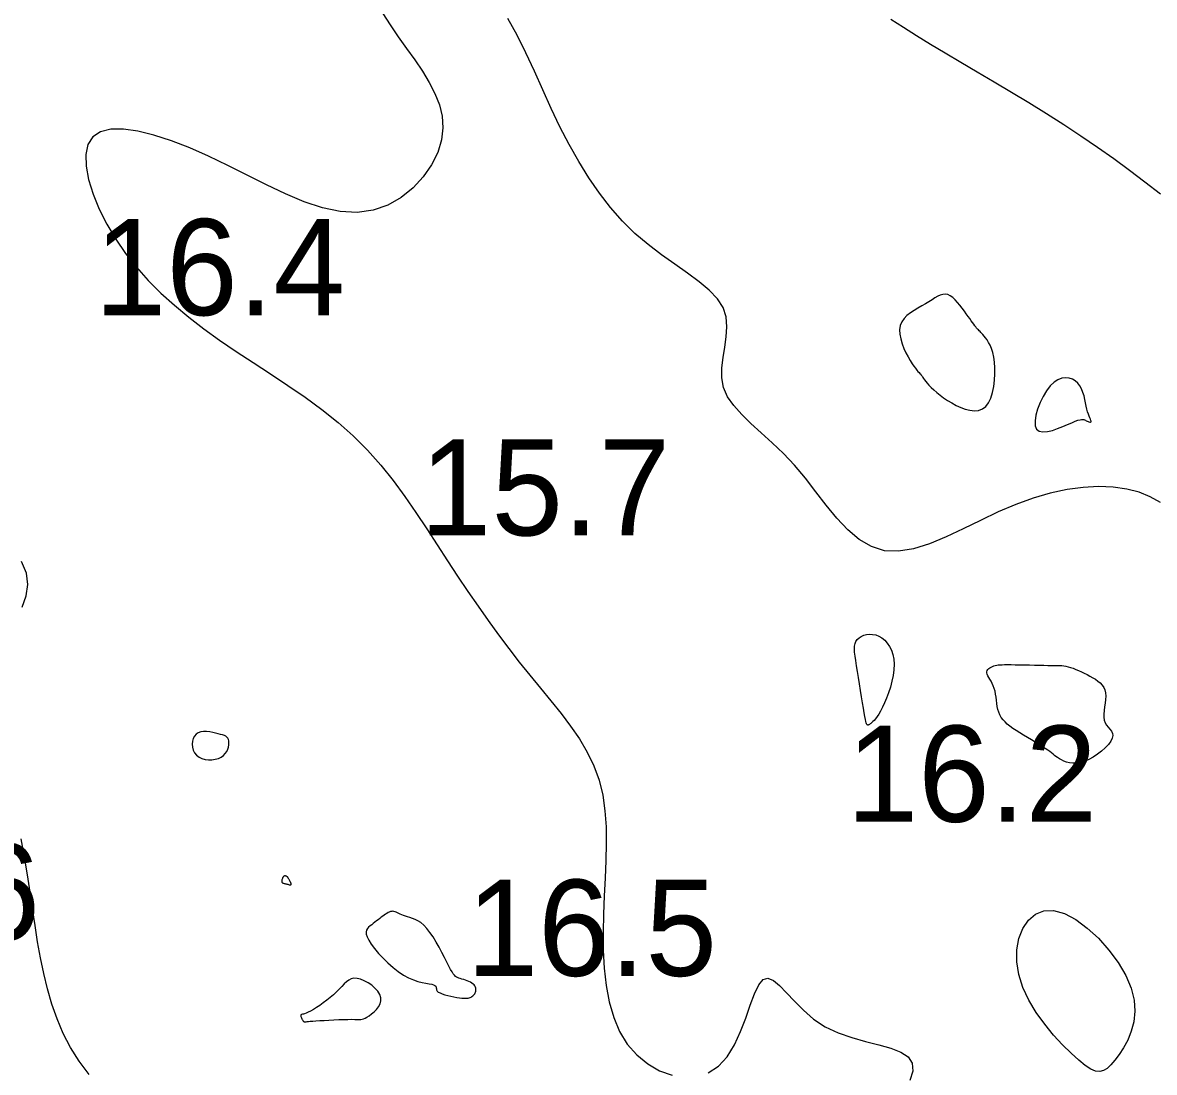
# Model space of a CAD drawing. Extents: x 3040093 to 3056816, y 408076 to 509144.
# Drawn here: x 3045706.9 to 3045765.8, y 434509.8 to 434564.4 of the extents above; entities that cross this region are included whole.
import ezdxf

# ---------------------------------------------------------------- set-up
doc = ezdxf.new("R2010")
doc.units = 0
doc.layers.add('V-CHAN-CONT-EL17', color=7, linetype='Continuous')
doc.layers.add('V-TOPO-SOUN-0610', color=7, linetype='Continuous')

msp = doc.modelspace()

# ---------------------------------------------------------------- linework, layer by layer
at = {"layer": 'V-CHAN-CONT-EL17'}
for points in [[(3045725.66, 434564.903), (3045726.043, 434564.299), (3045726.462, 434563.685), (3045726.895, 434563.075), (3045727.318, 434562.479), (3045727.715, 434561.893), (3045728.07, 434561.313), (3045728.369, 434560.734), (3045728.597, 434560.15), (3045728.74, 434559.557), (3045728.782, 434558.948), (3045728.709, 434558.319), (3045728.509, 434557.671), (3045728.19, 434557.022), (3045727.761, 434556.398), (3045727.232, 434555.825), (3045726.613, 434555.328), (3045725.915, 434554.931), (3045725.148, 434554.662), (3045724.321, 434554.544), (3045723.446, 434554.594), (3045722.529, 434554.792), (3045721.578, 434555.11), (3045720.603, 434555.518), (3045719.609, 434555.988), (3045718.607, 434556.491), (3045717.602, 434556.998), (3045716.603, 434557.48), (3045715.62, 434557.912), (3045714.668, 434558.279), (3045713.765, 434558.57), (3045712.928, 434558.773), (3045712.174, 434558.878), (3045711.52, 434558.873), (3045710.985, 434558.746), (3045710.585, 434558.487), (3045710.333, 434558.09), (3045710.222, 434557.571), (3045710.237, 434556.953), (3045710.367, 434556.259), (3045710.599, 434555.51), (3045710.92, 434554.73), (3045711.317, 434553.94), (3045711.778, 434553.164), (3045712.292, 434552.418), (3045712.855, 434551.705), (3045713.466, 434551.02), (3045714.123, 434550.361), (3045714.824, 434549.724), (3045715.568, 434549.105), (3045716.354, 434548.501), (3045717.178, 434547.909), (3045718.039, 434547.325), (3045718.926, 434546.743), (3045719.826, 434546.156), (3045720.729, 434545.559), (3045721.622, 434544.945), (3045722.493, 434544.307), (3045723.331, 434543.639), (3045724.124, 434542.936), (3045724.862, 434542.192), (3045725.55, 434541.414), (3045726.195, 434540.609), (3045726.803, 434539.784), (3045727.382, 434538.948), (3045727.939, 434538.108), (3045728.48, 434537.271), (3045729.013, 434536.446), (3045729.544, 434535.639), (3045730.074, 434534.851), (3045730.605, 434534.081), (3045731.137, 434533.328), (3045731.671, 434532.594), (3045732.209, 434531.877), (3045732.75, 434531.177), (3045733.297, 434530.493), (3045733.847, 434529.824), (3045734.392, 434529.165), (3045734.919, 434528.509), (3045735.419, 434527.849), (3045735.878, 434527.178), (3045736.285, 434526.49), (3045736.63, 434525.779), (3045736.9, 434525.037), (3045737.088, 434524.26), (3045737.204, 434523.449), (3045737.261, 434522.608), (3045737.271, 434521.741), (3045737.25, 434520.85), (3045737.208, 434519.94), (3045737.161, 434519.014), (3045737.122, 434518.075), (3045737.102, 434517.129), (3045737.113, 434516.186), (3045737.165, 434515.26), (3045737.266, 434514.362), (3045737.427, 434513.506), (3045737.657, 434512.703), (3045737.966, 434511.968), (3045738.365, 434511.312), (3045738.856, 434510.747), (3045739.423, 434510.284), (3045740.041, 434509.931), (3045740.689, 434509.699)], [(3045766.074, 434539.479), (3045765.541, 434539.772), (3045764.96, 434540.006), (3045764.317, 434540.173), (3045763.613, 434540.271), (3045762.857, 434540.3), (3045762.056, 434540.258), (3045761.217, 434540.145), (3045760.348, 434539.961), (3045759.457, 434539.704), (3045758.55, 434539.375), (3045757.637, 434538.978), (3045756.724, 434538.541), (3045755.82, 434538.098), (3045754.934, 434537.682), (3045754.073, 434537.327), (3045753.246, 434537.067), (3045752.461, 434536.934), (3045751.726, 434536.963), (3045751.047, 434537.176), (3045750.415, 434537.552), (3045749.822, 434538.058), (3045749.256, 434538.662), (3045748.707, 434539.331), (3045748.165, 434540.033), (3045747.62, 434540.735), (3045747.06, 434541.405), (3045746.481, 434542.018), (3045745.898, 434542.577), (3045745.328, 434543.095), (3045744.792, 434543.582), (3045744.308, 434544.05), (3045743.896, 434544.509), (3045743.574, 434544.973), (3045743.363, 434545.451), (3045743.272, 434545.952), (3045743.276, 434546.472), (3045743.34, 434547.004), (3045743.428, 434547.541), (3045743.507, 434548.077), (3045743.542, 434548.604), (3045743.497, 434549.116), (3045743.339, 434549.605), (3045743.043, 434550.068), (3045742.62, 434550.513), (3045742.096, 434550.952), (3045741.494, 434551.396), (3045740.836, 434551.858), (3045740.146, 434552.347), (3045739.447, 434552.877), (3045738.763, 434553.459), (3045738.113, 434554.101), (3045737.497, 434554.802), (3045736.915, 434555.555), (3045736.363, 434556.358), (3045735.839, 434557.203), (3045735.34, 434558.087), (3045734.864, 434559.005), (3045734.409, 434559.951), (3045733.97, 434560.918), (3045733.537, 434561.89), (3045733.098, 434562.847), (3045732.64, 434563.77), (3045732.152, 434564.64)], [(3045752.056, 434564.606), (3045752.715, 434564.179), (3045753.402, 434563.749), (3045754.124, 434563.308), (3045754.888, 434562.85), (3045755.698, 434562.371), (3045756.547, 434561.87), (3045757.427, 434561.349), (3045758.327, 434560.812), (3045759.237, 434560.259), (3045760.149, 434559.694), (3045761.053, 434559.119), (3045761.94, 434558.535), (3045762.801, 434557.944), (3045763.641, 434557.348), (3045764.461, 434556.746), (3045765.268, 434556.138), (3045766.066, 434555.526)], [(3045706.923, 434534.028), (3045707.121, 434534.62), (3045707.204, 434535.206), (3045707.132, 434535.799), (3045706.878, 434536.408)], [(3045710.394, 434509.727), (3045709.874, 434510.421), (3045709.428, 434511.137), (3045709.049, 434511.872), (3045708.728, 434512.625), (3045708.457, 434513.396), (3045708.229, 434514.184), (3045708.035, 434514.986), (3045707.868, 434515.803), (3045707.72, 434516.632), (3045707.584, 434517.477), (3045707.455, 434518.337), (3045707.324, 434519.216), (3045707.187, 434520.114), (3045707.036, 434521.034), (3045706.867, 434521.978)], [(3045742.572, 434509.817), (3045743.103, 434510.159), (3045743.552, 434510.659), (3045743.928, 434511.276), (3045744.245, 434511.961), (3045744.516, 434512.665), (3045744.755, 434513.338), (3045744.977, 434513.93), (3045745.194, 434514.393), (3045745.422, 434514.676), (3045745.673, 434514.744), (3045745.954, 434514.624), (3045746.273, 434514.356), (3045746.634, 434513.98), (3045747.046, 434513.538), (3045747.514, 434513.069), (3045748.046, 434512.613), (3045748.646, 434512.213), (3045749.316, 434511.896), (3045750.026, 434511.651), (3045750.743, 434511.452), (3045751.429, 434511.277), (3045752.051, 434511.101), (3045752.572, 434510.9), (3045752.959, 434510.65), (3045753.175, 434510.327), (3045753.196, 434509.914), (3045753.04, 434509.421)]]:
    msp.add_lwpolyline(points, dxfattribs=at)
for points in [[(3045757.135, 434544.657), (3045757.253, 434544.901), (3045757.344, 434545.185), (3045757.409, 434545.496), (3045757.451, 434545.823), (3045757.47, 434546.153), (3045757.468, 434546.472), (3045757.447, 434546.77), (3045757.408, 434547.035), (3045757.355, 434547.268), (3045757.29, 434547.471), (3045757.217, 434547.646), (3045757.139, 434547.797), (3045757.061, 434547.925), (3045756.984, 434548.033), (3045756.912, 434548.123), (3045756.848, 434548.198), (3045756.792, 434548.261), (3045756.741, 434548.314), (3045756.694, 434548.36), (3045756.65, 434548.403), (3045756.608, 434548.445), (3045756.565, 434548.49), (3045756.52, 434548.54), (3045756.473, 434548.597), (3045756.422, 434548.664), (3045756.365, 434548.739), (3045756.303, 434548.825), (3045756.235, 434548.922), (3045756.159, 434549.03), (3045756.076, 434549.15), (3045755.983, 434549.283), (3045755.881, 434549.427), (3045755.77, 434549.579), (3045755.653, 434549.731), (3045755.53, 434549.877), (3045755.404, 434550.012), (3045755.275, 434550.127), (3045755.145, 434550.218), (3045755.016, 434550.277), (3045754.889, 434550.3), (3045754.761, 434550.29), (3045754.631, 434550.252), (3045754.496, 434550.191), (3045754.353, 434550.11), (3045754.202, 434550.016), (3045754.038, 434549.912), (3045753.861, 434549.803), (3045753.668, 434549.694), (3045753.468, 434549.581), (3045753.267, 434549.462), (3045753.074, 434549.334), (3045752.898, 434549.194), (3045752.746, 434549.039), (3045752.627, 434548.866), (3045752.549, 434548.672), (3045752.518, 434548.455), (3045752.528, 434548.221), (3045752.573, 434547.977), (3045752.646, 434547.729), (3045752.738, 434547.486), (3045752.843, 434547.253), (3045752.953, 434547.038), (3045753.06, 434546.847), (3045753.16, 434546.687), (3045753.251, 434546.555), (3045753.333, 434546.447), (3045753.405, 434546.359), (3045753.47, 434546.288), (3045753.525, 434546.231), (3045753.573, 434546.182), (3045753.612, 434546.139), (3045753.644, 434546.099), (3045753.672, 434546.058), (3045753.699, 434546.014), (3045753.728, 434545.965), (3045753.764, 434545.91), (3045753.81, 434545.845), (3045753.87, 434545.769), (3045753.946, 434545.679), (3045754.043, 434545.574), (3045754.159, 434545.457), (3045754.294, 434545.329), (3045754.447, 434545.194), (3045754.617, 434545.056), (3045754.803, 434544.916), (3045755.006, 434544.778), (3045755.222, 434544.645), (3045755.452, 434544.52), (3045755.69, 434544.41), (3045755.931, 434544.323), (3045756.17, 434544.264), (3045756.4, 434544.242), (3045756.617, 434544.263), (3045756.816, 434544.335), (3045756.99, 434544.465)], [(3045761.644, 434543.693), (3045761.785, 434543.744), (3045761.893, 434543.776), (3045761.975, 434543.791), (3045762.037, 434543.792), (3045762.086, 434543.783), (3045762.128, 434543.767), (3045762.169, 434543.746), (3045762.213, 434543.724), (3045762.261, 434543.702), (3045762.309, 434543.682), (3045762.355, 434543.666), (3045762.396, 434543.655), (3045762.43, 434543.652), (3045762.455, 434543.657), (3045762.468, 434543.673), (3045762.467, 434543.7), (3045762.453, 434543.741), (3045762.43, 434543.796), (3045762.4, 434543.867), (3045762.364, 434543.953), (3045762.325, 434544.056), (3045762.286, 434544.177), (3045762.249, 434544.317), (3045762.215, 434544.475), (3045762.181, 434544.648), (3045762.144, 434544.83), (3045762.099, 434545.015), (3045762.045, 434545.198), (3045761.976, 434545.373), (3045761.889, 434545.535), (3045761.78, 434545.678), (3045761.647, 434545.798), (3045761.493, 434545.888), (3045761.321, 434545.943), (3045761.136, 434545.96), (3045760.941, 434545.932), (3045760.741, 434545.856), (3045760.54, 434545.725), (3045760.34, 434545.534), (3045760.148, 434545.284), (3045759.97, 434544.988), (3045759.814, 434544.664), (3045759.687, 434544.332), (3045759.599, 434544.009), (3045759.556, 434543.713), (3045759.566, 434543.465), (3045759.637, 434543.281), (3045759.774, 434543.175), (3045759.965, 434543.138), (3045760.197, 434543.158), (3045760.455, 434543.219), (3045760.725, 434543.31), (3045760.993, 434543.416), (3045761.244, 434543.524), (3045761.465, 434543.62)], [(3045750.635, 434528.775), (3045750.588, 434529.057), (3045750.536, 434529.368), (3045750.481, 434529.698), (3045750.426, 434530.036), (3045750.372, 434530.37), (3045750.32, 434530.691), (3045750.273, 434530.988), (3045750.232, 434531.251), (3045750.199, 434531.482), (3045750.178, 434531.683), (3045750.169, 434531.858), (3045750.176, 434532.009), (3045750.201, 434532.14), (3045750.246, 434532.253), (3045750.315, 434532.352), (3045750.407, 434532.439), (3045750.521, 434532.512), (3045750.652, 434532.568), (3045750.798, 434532.606), (3045750.952, 434532.623), (3045751.113, 434532.616), (3045751.276, 434532.584), (3045751.438, 434532.523), (3045751.593, 434532.432), (3045751.74, 434532.312), (3045751.874, 434532.164), (3045751.993, 434531.99), (3045752.091, 434531.791), (3045752.167, 434531.568), (3045752.217, 434531.323), (3045752.236, 434531.058), (3045752.223, 434530.774), (3045752.183, 434530.478), (3045752.118, 434530.177), (3045752.036, 434529.877), (3045751.94, 434529.584), (3045751.836, 434529.307), (3045751.728, 434529.052), (3045751.623, 434528.824), (3045751.523, 434528.631), (3045751.43, 434528.47), (3045751.344, 434528.337), (3045751.266, 434528.229), (3045751.194, 434528.144), (3045751.13, 434528.077), (3045751.074, 434528.026), (3045751.025, 434527.986), (3045750.983, 434527.956), (3045750.948, 434527.933), (3045750.919, 434527.918), (3045750.895, 434527.908), (3045750.876, 434527.903), (3045750.86, 434527.903), (3045750.846, 434527.905), (3045750.834, 434527.91), (3045750.822, 434527.918), (3045750.811, 434527.933), (3045750.798, 434527.962), (3045750.783, 434528.011), (3045750.764, 434528.087), (3045750.741, 434528.195), (3045750.712, 434528.342), (3045750.677, 434528.535)], [(3045760.725, 434526.206), (3045760.643, 434526.264), (3045760.567, 434526.322), (3045760.491, 434526.383), (3045760.411, 434526.448), (3045760.319, 434526.519), (3045760.212, 434526.598), (3045760.084, 434526.685), (3045759.93, 434526.784), (3045759.755, 434526.891), (3045759.565, 434527.005), (3045759.364, 434527.124), (3045759.159, 434527.247), (3045758.954, 434527.37), (3045758.756, 434527.493), (3045758.57, 434527.613), (3045758.401, 434527.728), (3045758.248, 434527.841), (3045758.113, 434527.952), (3045757.993, 434528.065), (3045757.89, 434528.18), (3045757.802, 434528.301), (3045757.729, 434528.428), (3045757.671, 434528.565), (3045757.627, 434528.711), (3045757.594, 434528.866), (3045757.568, 434529.026), (3045757.546, 434529.189), (3045757.526, 434529.351), (3045757.503, 434529.51), (3045757.474, 434529.663), (3045757.435, 434529.808), (3045757.386, 434529.942), (3045757.328, 434530.065), (3045757.266, 434530.178), (3045757.204, 434530.281), (3045757.146, 434530.375), (3045757.098, 434530.461), (3045757.062, 434530.54), (3045757.043, 434530.611), (3045757.045, 434530.676), (3045757.065, 434530.735), (3045757.101, 434530.788), (3045757.15, 434530.835), (3045757.209, 434530.877), (3045757.275, 434530.913), (3045757.346, 434530.945), (3045757.418, 434530.971), (3045757.489, 434530.993), (3045757.563, 434531.01), (3045757.645, 434531.024), (3045757.737, 434531.033), (3045757.845, 434531.04), (3045757.973, 434531.043), (3045758.125, 434531.044), (3045758.305, 434531.043), (3045758.515, 434531.04), (3045758.75, 434531.035), (3045759.002, 434531.029), (3045759.262, 434531.023), (3045759.522, 434531.017), (3045759.775, 434531.012), (3045760.013, 434531.007), (3045760.227, 434531.005), (3045760.413, 434531.004), (3045760.572, 434531.003), (3045760.711, 434531.002), (3045760.834, 434530.999), (3045760.947, 434530.992), (3045761.054, 434530.979), (3045761.162, 434530.96), (3045761.275, 434530.932), (3045761.398, 434530.895), (3045761.53, 434530.85), (3045761.668, 434530.796), (3045761.813, 434530.736), (3045761.96, 434530.669), (3045762.11, 434530.598), (3045762.26, 434530.523), (3045762.409, 434530.445), (3045762.554, 434530.364), (3045762.692, 434530.279), (3045762.822, 434530.189), (3045762.938, 434530.09), (3045763.039, 434529.982), (3045763.122, 434529.861), (3045763.182, 434529.727), (3045763.218, 434529.576), (3045763.228, 434529.409), (3045763.217, 434529.228), (3045763.194, 434529.04), (3045763.165, 434528.848), (3045763.138, 434528.658), (3045763.121, 434528.475), (3045763.121, 434528.303), (3045763.146, 434528.148), (3045763.201, 434528.013), (3045763.276, 434527.893), (3045763.363, 434527.785), (3045763.448, 434527.682), (3045763.522, 434527.578), (3045763.574, 434527.47), (3045763.592, 434527.351), (3045763.567, 434527.216), (3045763.489, 434527.062), (3045763.364, 434526.894), (3045763.202, 434526.719), (3045763.01, 434526.545), (3045762.797, 434526.38), (3045762.571, 434526.23), (3045762.342, 434526.103), (3045762.117, 434526.006), (3045761.904, 434525.945), (3045761.704, 434525.916), (3045761.519, 434525.915), (3045761.348, 434525.937), (3045761.192, 434525.976), (3045761.051, 434526.027), (3045760.926, 434526.086), (3045760.818, 434526.146)], [(3045716.107, 434526.231), (3045716.258, 434526.161), (3045716.425, 434526.116), (3045716.6, 434526.094), (3045716.778, 434526.096), (3045716.951, 434526.12), (3045717.112, 434526.165), (3045717.255, 434526.231), (3045717.375, 434526.315), (3045717.471, 434526.414), (3045717.545, 434526.524), (3045717.599, 434526.639), (3045717.636, 434526.756), (3045717.655, 434526.87), (3045717.66, 434526.977), (3045717.652, 434527.072), (3045717.632, 434527.151), (3045717.599, 434527.216), (3045717.554, 434527.27), (3045717.495, 434527.315), (3045717.422, 434527.353), (3045717.333, 434527.386), (3045717.228, 434527.418), (3045717.107, 434527.45), (3045716.969, 434527.484), (3045716.819, 434527.516), (3045716.661, 434527.542), (3045716.502, 434527.558), (3045716.346, 434527.559), (3045716.2, 434527.54), (3045716.067, 434527.498), (3045715.954, 434527.427), (3045715.864, 434527.326), (3045715.8, 434527.199), (3045715.762, 434527.055), (3045715.75, 434526.9), (3045715.765, 434526.743), (3045715.808, 434526.59), (3045715.879, 434526.449), (3045715.979, 434526.327)], [(3045720.675, 434519.631), (3045720.717, 434519.62), (3045720.758, 434519.609), (3045720.796, 434519.601), (3045720.83, 434519.595), (3045720.859, 434519.594), (3045720.881, 434519.599), (3045720.895, 434519.61), (3045720.899, 434519.63), (3045720.895, 434519.655), (3045720.885, 434519.686), (3045720.869, 434519.721), (3045720.85, 434519.758), (3045720.83, 434519.795), (3045720.809, 434519.831), (3045720.79, 434519.865), (3045720.773, 434519.894), (3045720.759, 434519.92), (3045720.747, 434519.943), (3045720.736, 434519.963), (3045720.725, 434519.979), (3045720.715, 434519.994), (3045720.704, 434520.006), (3045720.692, 434520.017), (3045720.678, 434520.026), (3045720.663, 434520.034), (3045720.646, 434520.041), (3045720.629, 434520.046), (3045720.612, 434520.05), (3045720.595, 434520.053), (3045720.578, 434520.055), (3045720.562, 434520.055), (3045720.547, 434520.054), (3045720.533, 434520.052), (3045720.52, 434520.048), (3045720.508, 434520.04), (3045720.496, 434520.03), (3045720.485, 434520.017), (3045720.473, 434519.999), (3045720.461, 434519.977), (3045720.448, 434519.95), (3045720.436, 434519.92), (3045720.425, 434519.887), (3045720.416, 434519.854), (3045720.41, 434519.82), (3045720.407, 434519.788), (3045720.409, 434519.759), (3045720.415, 434519.733), (3045720.427, 434519.713), (3045720.444, 434519.697), (3045720.467, 434519.684), (3045720.493, 434519.674), (3045720.524, 434519.665), (3045720.558, 434519.658), (3045720.595, 434519.65), (3045720.634, 434519.641)], [(3045729.764, 434513.708), (3045729.868, 434513.7), (3045729.956, 434513.697), (3045730.031, 434513.7), (3045730.096, 434513.708), (3045730.152, 434513.721), (3045730.202, 434513.738), (3045730.248, 434513.76), (3045730.291, 434513.786), (3045730.333, 434513.815), (3045730.371, 434513.849), (3045730.405, 434513.886), (3045730.436, 434513.926), (3045730.461, 434513.97), (3045730.48, 434514.016), (3045730.494, 434514.066), (3045730.5, 434514.117), (3045730.499, 434514.171), (3045730.489, 434514.225), (3045730.47, 434514.28), (3045730.442, 434514.334), (3045730.403, 434514.386), (3045730.353, 434514.437), (3045730.292, 434514.484), (3045730.218, 434514.527), (3045730.135, 434514.567), (3045730.046, 434514.603), (3045729.953, 434514.637), (3045729.86, 434514.668), (3045729.77, 434514.696), (3045729.685, 434514.722), (3045729.608, 434514.747), (3045729.543, 434514.771), (3045729.485, 434514.799), (3045729.432, 434514.836), (3045729.378, 434514.889), (3045729.322, 434514.962), (3045729.258, 434515.062), (3045729.183, 434515.193), (3045729.094, 434515.362), (3045728.987, 434515.571), (3045728.865, 434515.813), (3045728.729, 434516.075), (3045728.583, 434516.348), (3045728.429, 434516.621), (3045728.269, 434516.883), (3045728.107, 434517.123), (3045727.945, 434517.331), (3045727.785, 434517.498), (3045727.629, 434517.627), (3045727.477, 434517.725), (3045727.331, 434517.798), (3045727.193, 434517.851), (3045727.063, 434517.891), (3045726.942, 434517.924), (3045726.831, 434517.956), (3045726.732, 434517.992), (3045726.642, 434518.03), (3045726.562, 434518.069), (3045726.488, 434518.108), (3045726.42, 434518.143), (3045726.357, 434518.174), (3045726.296, 434518.198), (3045726.237, 434518.214), (3045726.178, 434518.219), (3045726.118, 434518.214), (3045726.057, 434518.2), (3045725.995, 434518.178), (3045725.932, 434518.148), (3045725.866, 434518.11), (3045725.798, 434518.067), (3045725.727, 434518.017), (3045725.652, 434517.963), (3045725.575, 434517.905), (3045725.496, 434517.843), (3045725.414, 434517.779), (3045725.331, 434517.714), (3045725.248, 434517.649), (3045725.163, 434517.584), (3045725.079, 434517.521), (3045724.996, 434517.46), (3045724.92, 434517.396), (3045724.856, 434517.326), (3045724.81, 434517.244), (3045724.788, 434517.147), (3045724.796, 434517.029), (3045724.841, 434516.886), (3045724.927, 434516.713), (3045725.058, 434516.508), (3045725.23, 434516.277), (3045725.436, 434516.032), (3045725.669, 434515.78), (3045725.922, 434515.532), (3045726.188, 434515.296), (3045726.46, 434515.083), (3045726.73, 434514.901), (3045726.994, 434514.758), (3045727.245, 434514.651), (3045727.481, 434514.572), (3045727.698, 434514.515), (3045727.892, 434514.476), (3045728.06, 434514.447), (3045728.197, 434514.423), (3045728.3, 434514.396), (3045728.368, 434514.363), (3045728.406, 434514.324), (3045728.426, 434514.279), (3045728.434, 434514.23), (3045728.441, 434514.179), (3045728.455, 434514.126), (3045728.486, 434514.072), (3045728.542, 434514.02), (3045728.63, 434513.97), (3045728.746, 434513.922), (3045728.883, 434513.878), (3045729.034, 434513.837), (3045729.192, 434513.801), (3045729.351, 434513.77), (3045729.503, 434513.743), (3045729.643, 434513.723)], [(3045758.602, 434515.586), (3045758.608, 434516.222), (3045758.716, 434516.81), (3045758.918, 434517.328), (3045759.208, 434517.753), (3045759.576, 434518.064), (3045760.017, 434518.238), (3045760.521, 434518.253), (3045761.078, 434518.096), (3045761.668, 434517.785), (3045762.266, 434517.348), (3045762.849, 434516.812), (3045763.392, 434516.204), (3045763.872, 434515.552), (3045764.264, 434514.884), (3045764.546, 434514.225), (3045764.701, 434513.601), (3045764.74, 434513.017), (3045764.685, 434512.475), (3045764.556, 434511.977), (3045764.372, 434511.526), (3045764.154, 434511.124), (3045763.922, 434510.773), (3045763.696, 434510.476), (3045763.49, 434510.234), (3045763.3, 434510.052), (3045763.112, 434509.935), (3045762.917, 434509.886), (3045762.702, 434509.911), (3045762.456, 434510.015), (3045762.167, 434510.2), (3045761.825, 434510.473), (3045761.423, 434510.834), (3045760.979, 434511.275), (3045760.515, 434511.783), (3045760.055, 434512.348), (3045759.621, 434512.956), (3045759.237, 434513.596), (3045758.924, 434514.255), (3045758.707, 434514.923)], [(3045721.495, 434512.541), (3045721.51, 434512.52), (3045721.525, 434512.503), (3045721.539, 434512.49), (3045721.553, 434512.48), (3045721.566, 434512.474), (3045721.581, 434512.47), (3045721.596, 434512.469), (3045721.614, 434512.47), (3045721.637, 434512.472), (3045721.671, 434512.476), (3045721.721, 434512.482), (3045721.792, 434512.489), (3045721.888, 434512.498), (3045722.015, 434512.508), (3045722.177, 434512.52), (3045722.377, 434512.533), (3045722.606, 434512.547), (3045722.855, 434512.561), (3045723.114, 434512.574), (3045723.373, 434512.585), (3045723.62, 434512.594), (3045723.847, 434512.599), (3045724.043, 434512.601), (3045724.201, 434512.598), (3045724.326, 434512.594), (3045724.426, 434512.592), (3045724.509, 434512.594), (3045724.583, 434512.605), (3045724.656, 434512.626), (3045724.736, 434512.663), (3045724.831, 434512.717), (3045724.947, 434512.791), (3045725.076, 434512.884), (3045725.207, 434512.994), (3045725.332, 434513.119), (3045725.44, 434513.257), (3045725.52, 434513.405), (3045725.563, 434513.562), (3045725.558, 434513.726), (3045725.5, 434513.894), (3045725.394, 434514.061), (3045725.25, 434514.222), (3045725.079, 434514.37), (3045724.89, 434514.501), (3045724.694, 434514.608), (3045724.501, 434514.686), (3045724.321, 434514.729), (3045724.16, 434514.733), (3045724.018, 434514.702), (3045723.888, 434514.64), (3045723.765, 434514.552), (3045723.645, 434514.442), (3045723.523, 434514.315), (3045723.393, 434514.177), (3045723.251, 434514.032), (3045723.092, 434513.883), (3045722.921, 434513.736), (3045722.742, 434513.591), (3045722.561, 434513.454), (3045722.381, 434513.326), (3045722.209, 434513.21), (3045722.048, 434513.11), (3045721.905, 434513.028), (3045721.782, 434512.966), (3045721.68, 434512.923), (3045721.596, 434512.893), (3045721.529, 434512.874), (3045721.477, 434512.861), (3045721.439, 434512.852), (3045721.413, 434512.841), (3045721.398, 434512.827), (3045721.391, 434512.805), (3045721.392, 434512.777), (3045721.398, 434512.744), (3045721.41, 434512.708), (3045721.425, 434512.671), (3045721.442, 434512.634), (3045721.461, 434512.599), (3045721.478, 434512.568)]]:
    msp.add_lwpolyline(points, close=True, dxfattribs=at)

# ---------------------------------------------------------------- texts
at = {"layer": 'V-TOPO-SOUN-0610'}
for s, p in [('16.4 ', (3045710.683, 434549.21)), ('15.7 ', (3045727.583, 434537.76)), ('16.2 ', (3045749.763, 434522.87)), ('16.6 ', (3045694.833, 434516.73)), ('16.5 ', (3045730.013, 434514.86))]:
    msp.add_text(s, height=5, dxfattribs=at).set_placement(p)

doc.saveas('drawing.dxf')
